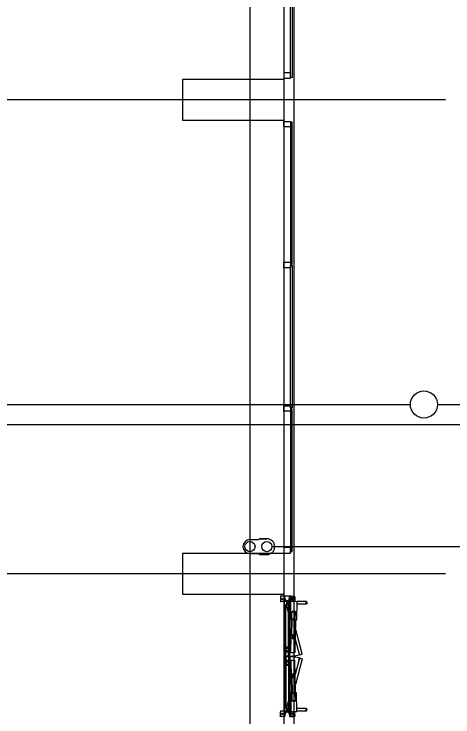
# Model space of a CAD drawing. Extents: x -264222 to -263592, y -1242345 to -1242048.
# Drawn here: x -263799.03 to -263792.54, y -1242205 to -1242194.62 of the extents above; entities that cross this region are included whole.
import ezdxf

# ---------------------------------------------------------------- set-up
doc = ezdxf.new("R2010")
doc.units = 0
doc.layers.add('HESCON_OSI_STAVBY_KFA', color=7, linetype='Continuous')
doc.layers.add('KFA_2D_SITUACIA_DSP', color=7, linetype='Continuous')

msp = doc.modelspace()

# ---------------------------------------------------------------- linework, layer by layer
at = {"layer": 'HESCON_OSI_STAVBY_KFA'}
for p, q in [((-263795.543, -1242083.237), (-263795.543, -1242246.707)), ((-263792.653, -1242195.882), (-263917.263, -1242195.882)), ((-263792.653, -1242195.882), (-263792.653, -1242195.882)), ((-263792.653, -1242202.882), (-263909.343, -1242202.882)), ((-263792.653, -1242202.882), (-263792.653, -1242202.882))]:
    msp.add_line(p, q, dxfattribs=at)
at = {"layer": 'KFA_2D_SITUACIA_DSP'}
for p, q in [((-263795.043, -1242101.769), (-263795.043, -1242226.995)), ((-263794.943, -1242195.552), (-263794.943, -1242193.452)), ((-263794.918, -1242193.452), (-263794.918, -1242195.552)), ((-263794.943, -1242195.482), (-263795.043, -1242195.482)), ((-263795.043, -1242195.482), (-263795.043, -1242195.562)), ((-263794.943, -1242195.522), (-263794.943, -1242195.482)), ((-263795.038, -1242195.582), (-263796.538, -1242195.582)), ((-263796.538, -1242195.582), (-263796.538, -1242196.182)), ((-263795.043, -1242195.562), (-263794.943, -1242195.562)), ((-263795.038, -1242196.182), (-263795.038, -1242195.582)), ((-263794.943, -1242195.562), (-263794.943, -1242195.522)), ((-263794.918, -1242195.552), (-263794.943, -1242195.552)), ((-263796.538, -1242196.182), (-263795.038, -1242196.182)), ((-263795.043, -1242196.282), (-263795.043, -1242196.202)), ((-263795.043, -1242196.202), (-263794.943, -1242196.202)), ((-263794.943, -1242196.202), (-263794.943, -1242196.242)), ((-263794.918, -1242196.212), (-263794.943, -1242196.212)), ((-263794.943, -1242196.212), (-263794.943, -1242198.312)), ((-263794.918, -1242198.312), (-263794.918, -1242196.212)), ((-263794.943, -1242196.282), (-263795.043, -1242196.282)), ((-263794.943, -1242196.242), (-263794.943, -1242196.282)), ((-263795.043, -1242198.362), (-263795.043, -1242198.282)), ((-263795.043, -1242198.282), (-263794.943, -1242198.282)), ((-263794.943, -1242198.282), (-263794.943, -1242198.322)), ((-263794.943, -1242198.312), (-263794.918, -1242198.312)), ((-263794.943, -1242198.362), (-263795.043, -1242198.362)), ((-263794.943, -1242198.322), (-263794.943, -1242198.362)), ((-263794.943, -1242200.432), (-263794.943, -1242198.332)), ((-263794.943, -1242198.332), (-263794.918, -1242198.332)), ((-263794.918, -1242198.332), (-263794.918, -1242200.432)), ((-263800.593, -1242200.382), (-263793.171, -1242200.383)), ((-263792.771, -1242200.383), (-263791.971, -1242200.383)), ((-263795.043, -1242200.482), (-263795.043, -1242200.402)), ((-263795.043, -1242200.402), (-263794.943, -1242200.402)), ((-263794.943, -1242200.482), (-263795.043, -1242200.482)), ((-263794.943, -1242200.402), (-263794.943, -1242200.492)), ((-263794.918, -1242200.432), (-263794.943, -1242200.432)), ((-263794.918, -1242200.452), (-263794.943, -1242200.452)), ((-263794.943, -1242200.452), (-263794.943, -1242202.552)), ((-263794.943, -1242200.492), (-263794.943, -1242200.482)), ((-263794.918, -1242202.552), (-263794.918, -1242200.452)), ((-263788.893, -1242200.682), (-263800.593, -1242200.682)), ((-263795.418, -1242202.379), (-263795.404, -1242202.365)), ((-263795.293, -1242202.365), (-263795.404, -1242202.365)), ((-263795.404, -1242202.365), (-263795.293, -1242202.365)), ((-263795.543, -1242202.379), (-263795.418, -1242202.379)), ((-263795.218, -1242202.482), (-263790.34, -1242202.482)), ((-263794.943, -1242202.497), (-263795.043, -1242202.497)), ((-263795.043, -1242202.497), (-263795.043, -1242202.577)), ((-263794.943, -1242202.537), (-263794.943, -1242202.497)), ((-263794.943, -1242202.577), (-263794.943, -1242202.537)), ((-263794.943, -1242202.552), (-263794.918, -1242202.552)), ((-263795.038, -1242202.582), (-263796.538, -1242202.582)), ((-263796.538, -1242202.582), (-263796.538, -1242203.182)), ((-263795.543, -1242202.585), (-263795.418, -1242202.585)), ((-263795.418, -1242202.585), (-263795.404, -1242202.599)), ((-263795.404, -1242202.599), (-263795.293, -1242202.599)), ((-263795.043, -1242202.577), (-263794.943, -1242202.577)), ((-263795.038, -1242203.182), (-263795.038, -1242202.582)), ((-263796.538, -1242203.182), (-263795.038, -1242203.182)), ((-263795.093, -1242203.208), (-263795.093, -1242203.284)), ((-263795.033, -1242203.214), (-263795.093, -1242203.214)), ((-263795.033, -1242203.294), (-263795.083, -1242203.294)), ((-263795.055, -1242203.254), (-263795.081, -1242203.254)), ((-263795.068, -1242203.241), (-263795.068, -1242203.267)), ((-263795.043, -1242203.208), (-263794.943, -1242203.208)), ((-263795.033, -1242204.103), (-263795.033, -1242203.208)), ((-263795.025, -1242203.224), (-263795.033, -1242203.224)), ((-263794.953, -1242203.288), (-263795.033, -1242203.288)), ((-263794.953, -1242203.294), (-263795.033, -1242203.294)), ((-263795.025, -1242203.245), (-263795.025, -1242203.224)), ((-263795.005, -1242203.288), (-263794.98, -1242203.288)), ((-263795.005, -1242203.288), (-263795.005, -1242203.298)), ((-263795.005, -1242203.298), (-263794.98, -1242203.298)), ((-263794.994, -1242203.298), (-263795.001, -1242203.308)), ((-263794.992, -1242203.298), (-263794.994, -1242203.298)), ((-263794.985, -1242203.308), (-263794.992, -1242203.298)), ((-263794.98, -1242203.288), (-263794.98, -1242203.298)), ((-263794.967, -1242203.334), (-263794.967, -1242203.294)), ((-263794.937, -1242203.294), (-263794.967, -1242203.294)), ((-263794.96, -1242203.245), (-263794.96, -1242203.224)), ((-263794.953, -1242203.224), (-263794.96, -1242203.224)), ((-263794.953, -1242204.103), (-263794.953, -1242203.208)), ((-263794.953, -1242203.213), (-263794.943, -1242203.213)), ((-263794.953, -1242203.213), (-263794.953, -1242203.283)), ((-263794.953, -1242203.283), (-263794.943, -1242203.283)), ((-263794.937, -1242203.294), (-263794.953, -1242203.294)), ((-263794.933, -1242203.224), (-263794.947, -1242203.224)), ((-263794.933, -1242203.273), (-263794.947, -1242203.273)), ((-263794.943, -1242203.213), (-263794.943, -1242203.283)), ((-263794.943, -1242203.214), (-263794.893, -1242203.214)), ((-263794.943, -1242203.232), (-263794.943, -1242203.215)), ((-263794.941, -1242203.215), (-263794.943, -1242203.215)), ((-263794.941, -1242203.232), (-263794.943, -1242203.232)), ((-263794.943, -1242203.254), (-263794.908, -1242203.254)), ((-263794.943, -1242203.281), (-263794.943, -1242203.264)), ((-263794.941, -1242203.264), (-263794.943, -1242203.264)), ((-263794.941, -1242203.281), (-263794.943, -1242203.281)), ((-263794.943, -1242203.564), (-263794.937, -1242203.289)), ((-263794.941, -1242203.232), (-263794.941, -1242203.215)), ((-263794.941, -1242203.231), (-263794.941, -1242203.217)), ((-263794.941, -1242203.217), (-263794.935, -1242203.217)), ((-263794.941, -1242203.224), (-263794.936, -1242203.224)), ((-263794.935, -1242203.231), (-263794.941, -1242203.231)), ((-263794.941, -1242203.281), (-263794.941, -1242203.264)), ((-263794.941, -1242203.28), (-263794.941, -1242203.266)), ((-263794.941, -1242203.266), (-263794.935, -1242203.266)), ((-263794.941, -1242203.273), (-263794.936, -1242203.273)), ((-263794.935, -1242203.28), (-263794.941, -1242203.28)), ((-263794.937, -1242203.289), (-263794.85, -1242203.291)), ((-263794.935, -1242203.217), (-263794.935, -1242203.231)), ((-263794.935, -1242203.266), (-263794.935, -1242203.28)), ((-263794.908, -1242203.254), (-263794.927, -1242203.254)), ((-263794.918, -1242203.254), (-263794.918, -1242203.264)), ((-263794.909, -1242203.29), (-263794.908, -1242203.234)), ((-263794.877, -1242203.234), (-263794.908, -1242203.234)), ((-263794.899, -1242203.224), (-263794.905, -1242203.234)), ((-263794.905, -1242203.234), (-263794.899, -1242203.244)), ((-263794.887, -1242203.224), (-263794.899, -1242203.224)), ((-263794.899, -1242203.244), (-263794.887, -1242203.244)), ((-263794.893, -1242203.218), (-263794.893, -1242203.249)), ((-263794.881, -1242203.234), (-263794.887, -1242203.224)), ((-263794.887, -1242203.244), (-263794.881, -1242203.234)), ((-263794.878, -1242203.234), (-263794.879, -1242203.29)), ((-263794.85, -1242203.291), (-263794.856, -1242203.566)), ((-263794.707, -1242203.294), (-263794.85, -1242203.294)), ((-263794.707, -1242203.294), (-263794.707, -1242203.306)), ((-263795.013, -1242204.098), (-263795.013, -1242203.339)), ((-263794.973, -1242203.339), (-263795.013, -1242203.339)), ((-263795.005, -1242203.339), (-263795.005, -1242203.329)), ((-263795.005, -1242203.329), (-263794.98, -1242203.329)), ((-263795.005, -1242203.344), (-263794.967, -1242203.333)), ((-263795.005, -1242203.339), (-263794.98, -1242203.339)), ((-263794.953, -1242203.54), (-263795.005, -1242203.344)), ((-263795.001, -1242203.32), (-263794.994, -1242203.329)), ((-263794.977, -1242203.326), (-263795.001, -1242203.332)), ((-263794.998, -1242203.342), (-263795.001, -1242203.332)), ((-263794.99, -1242203.329), (-263794.999, -1242203.322)), ((-263794.994, -1242203.329), (-263794.992, -1242203.329)), ((-263794.992, -1242203.329), (-263794.985, -1242203.32)), ((-263794.988, -1242203.329), (-263794.99, -1242203.329)), ((-263794.983, -1242203.318), (-263794.988, -1242203.329)), ((-263794.987, -1242203.306), (-263794.977, -1242203.313)), ((-263794.977, -1242203.315), (-263794.987, -1242203.322)), ((-263794.98, -1242203.339), (-263794.98, -1242203.329)), ((-263794.977, -1242203.301), (-263794.977, -1242203.326)), ((-263794.967, -1242203.301), (-263794.977, -1242203.301)), ((-263794.977, -1242203.313), (-263794.977, -1242203.315)), ((-263794.967, -1242203.326), (-263794.977, -1242203.326)), ((-263794.974, -1242203.335), (-263794.977, -1242203.326)), ((-263794.973, -1242204.098), (-263794.973, -1242203.339)), ((-263794.967, -1242203.301), (-263794.967, -1242203.326)), ((-263794.953, -1242203.386), (-263794.967, -1242203.333)), ((-263794.938, -1242203.334), (-263794.967, -1242203.334)), ((-263794.707, -1242203.334), (-263794.851, -1242203.334)), ((-263794.707, -1242203.306), (-263794.722, -1242203.31)), ((-263794.722, -1242203.31), (-263794.692, -1242203.318)), ((-263794.692, -1242203.318), (-263794.707, -1242203.322)), ((-263794.707, -1242203.322), (-263794.707, -1242203.334)), ((-263794.924, -1242203.564), (-263794.922, -1242203.438)), ((-263794.872, -1242203.439), (-263794.922, -1242203.438)), ((-263794.872, -1242203.449), (-263794.922, -1242203.448)), ((-263794.874, -1242203.565), (-263794.872, -1242203.439)), ((-263794.856, -1242203.566), (-263794.943, -1242203.564)), ((-263794.939, -1242204.045), (-263794.93, -1242203.564)), ((-263794.874, -1242203.555), (-263794.924, -1242203.554)), ((-263794.924, -1242203.787), (-263794.919, -1242203.564)), ((-263794.884, -1242203.788), (-263794.879, -1242203.565)), ((-263794.869, -1242203.565), (-263794.878, -1242204.046)), ((-263794.772, -1242204.066), (-263794.871, -1242203.69)), ((-263794.884, -1242203.788), (-263794.924, -1242203.787)), ((-263794.909, -1242203.809), (-263794.917, -1242203.822)), ((-263794.914, -1242203.792), (-263794.914, -1242203.787)), ((-263794.894, -1242203.793), (-263794.914, -1242203.792)), ((-263794.912, -1242203.792), (-263794.914, -1242203.793)), ((-263794.914, -1242203.8), (-263794.914, -1242203.793)), ((-263794.913, -1242203.8), (-263794.914, -1242203.8)), ((-263794.896, -1242203.801), (-263794.913, -1242203.8)), ((-263794.895, -1242203.793), (-263794.912, -1242203.792)), ((-263794.909, -1242203.8), (-263794.909, -1242203.793)), ((-263794.909, -1242203.809), (-263794.909, -1242203.8)), ((-263794.909, -1242203.809), (-263794.899, -1242203.809)), ((-263794.899, -1242203.8), (-263794.899, -1242203.793)), ((-263794.899, -1242203.809), (-263794.899, -1242203.801)), ((-263794.899, -1242203.809), (-263794.892, -1242203.822)), ((-263794.896, -1242203.801), (-263794.894, -1242203.8)), ((-263794.895, -1242203.793), (-263794.894, -1242203.794)), ((-263794.894, -1242203.793), (-263794.894, -1242203.788)), ((-263794.894, -1242203.8), (-263794.894, -1242203.794)), ((-263794.811, -1242204.077), (-263794.874, -1242203.834)), ((-263795.007, -1242204.04), (-263795.007, -1242203.965)), ((-263794.953, -1242203.965), (-263795.007, -1242203.965)), ((-263795, -1242203.976), (-263794.993, -1242203.973)), ((-263795, -1242203.984), (-263795, -1242203.976)), ((-263794.993, -1242203.988), (-263795, -1242203.984)), ((-263795, -1242204.021), (-263794.993, -1242204.018)), ((-263795, -1242204.029), (-263795, -1242204.021)), ((-263794.993, -1242203.973), (-263794.986, -1242203.976)), ((-263794.986, -1242203.984), (-263794.993, -1242203.988)), ((-263794.993, -1242204.018), (-263794.986, -1242204.021)), ((-263794.986, -1242203.976), (-263794.986, -1242203.984)), ((-263794.986, -1242204.021), (-263794.986, -1242204.029)), ((-263794.947, -1242203.965), (-263794.953, -1242203.965)), ((-263794.947, -1242204.04), (-263794.947, -1242203.965)), ((-263795.033, -1242204.103), (-263795.033, -1242204.997)), ((-263795.015, -1242204.096), (-263795.015, -1242204.066)), ((-263795.013, -1242204.066), (-263795.015, -1242204.066)), ((-263795.015, -1242204.11), (-263795.015, -1242204.14)), ((-263794.973, -1242204.098), (-263795.013, -1242204.098)), ((-263795.013, -1242204.108), (-263795.013, -1242204.866)), ((-263794.973, -1242204.108), (-263795.013, -1242204.108)), ((-263794.975, -1242204.1), (-263795.011, -1242204.1)), ((-263794.975, -1242204.106), (-263795.011, -1242204.106)), ((-263794.953, -1242204.04), (-263795.007, -1242204.04)), ((-263794.993, -1242204.033), (-263795, -1242204.029)), ((-263794.986, -1242204.029), (-263794.993, -1242204.033)), ((-263794.976, -1242204.096), (-263794.967, -1242204.096)), ((-263794.976, -1242204.11), (-263794.967, -1242204.11)), ((-263794.971, -1242204.066), (-263794.973, -1242204.066)), ((-263794.97, -1242204.081), (-263794.973, -1242204.081)), ((-263794.973, -1242204.108), (-263794.973, -1242204.866)), ((-263794.97, -1242204.125), (-263794.973, -1242204.125)), ((-263794.971, -1242204.096), (-263794.971, -1242204.066)), ((-263794.971, -1242204.11), (-263794.971, -1242204.14)), ((-263794.947, -1242204.04), (-263794.953, -1242204.04)), ((-263794.953, -1242204.103), (-263794.953, -1242204.997)), ((-263794.939, -1242204.045), (-263794.878, -1242204.046)), ((-263794.811, -1242204.129), (-263794.874, -1242204.372)), ((-263794.819, -1242204.046), (-263794.821, -1242204.046)), ((-263794.821, -1242204.046), (-263794.814, -1242204.075)), ((-263794.821, -1242204.159), (-263794.814, -1242204.13)), ((-263794.811, -1242204.077), (-263794.772, -1242204.066)), ((-263794.811, -1242204.129), (-263794.772, -1242204.139)), ((-263794.809, -1242204.078), (-263794.774, -1242204.069)), ((-263794.809, -1242204.128), (-263794.774, -1242204.137)), ((-263794.779, -1242204.035), (-263794.781, -1242204.035)), ((-263794.771, -1242204.064), (-263794.779, -1242204.035)), ((-263795.013, -1242204.14), (-263795.015, -1242204.14)), ((-263795.007, -1242204.165), (-263795.007, -1242204.24)), ((-263794.953, -1242204.165), (-263795.007, -1242204.165)), ((-263794.993, -1242204.173), (-263795, -1242204.176)), ((-263795, -1242204.176), (-263795, -1242204.184)), ((-263795, -1242204.184), (-263794.993, -1242204.188)), ((-263794.993, -1242204.218), (-263795, -1242204.221)), ((-263795, -1242204.221), (-263795, -1242204.229)), ((-263795, -1242204.229), (-263794.993, -1242204.233)), ((-263794.986, -1242204.176), (-263794.993, -1242204.173)), ((-263794.993, -1242204.188), (-263794.986, -1242204.184)), ((-263794.986, -1242204.221), (-263794.993, -1242204.218)), ((-263794.993, -1242204.233), (-263794.986, -1242204.229)), ((-263794.986, -1242204.184), (-263794.986, -1242204.176)), ((-263794.986, -1242204.229), (-263794.986, -1242204.221)), ((-263794.971, -1242204.14), (-263794.973, -1242204.14)), ((-263794.947, -1242204.165), (-263794.953, -1242204.165)), ((-263794.947, -1242204.165), (-263794.947, -1242204.24)), ((-263794.939, -1242204.161), (-263794.878, -1242204.159)), ((-263794.939, -1242204.161), (-263794.93, -1242204.642)), ((-263794.869, -1242204.64), (-263794.878, -1242204.159)), ((-263794.772, -1242204.139), (-263794.871, -1242204.516)), ((-263794.819, -1242204.16), (-263794.821, -1242204.159)), ((-263794.779, -1242204.171), (-263794.781, -1242204.17)), ((-263794.771, -1242204.142), (-263794.779, -1242204.171)), ((-263794.953, -1242204.24), (-263795.007, -1242204.24)), ((-263794.947, -1242204.24), (-263794.953, -1242204.24)), ((-263794.884, -1242204.418), (-263794.924, -1242204.419)), ((-263794.924, -1242204.419), (-263794.919, -1242204.641)), ((-263794.909, -1242204.397), (-263794.917, -1242204.384)), ((-263794.913, -1242204.405), (-263794.914, -1242204.406)), ((-263794.914, -1242204.406), (-263794.914, -1242204.413)), ((-263794.914, -1242204.413), (-263794.914, -1242204.418)), ((-263794.894, -1242204.413), (-263794.914, -1242204.413)), ((-263794.912, -1242204.413), (-263794.914, -1242204.413)), ((-263794.896, -1242204.405), (-263794.913, -1242204.405)), ((-263794.895, -1242204.413), (-263794.912, -1242204.413)), ((-263794.909, -1242204.397), (-263794.899, -1242204.397)), ((-263794.909, -1242204.397), (-263794.909, -1242204.405)), ((-263794.909, -1242204.406), (-263794.909, -1242204.412)), ((-263794.899, -1242204.397), (-263794.892, -1242204.383)), ((-263794.899, -1242204.397), (-263794.899, -1242204.405)), ((-263794.899, -1242204.406), (-263794.899, -1242204.412)), ((-263794.896, -1242204.405), (-263794.894, -1242204.406)), ((-263794.895, -1242204.413), (-263794.894, -1242204.412)), ((-263794.894, -1242204.406), (-263794.894, -1242204.412)), ((-263794.894, -1242204.413), (-263794.894, -1242204.418)), ((-263794.884, -1242204.418), (-263794.879, -1242204.641)), ((-263794.856, -1242204.64), (-263794.943, -1242204.642)), ((-263794.943, -1242204.642), (-263794.937, -1242204.917)), ((-263794.924, -1242204.641), (-263794.922, -1242204.767)), ((-263794.874, -1242204.65), (-263794.924, -1242204.651)), ((-263794.874, -1242204.64), (-263794.872, -1242204.766)), ((-263794.85, -1242204.915), (-263794.856, -1242204.64)), ((-263794.953, -1242204.665), (-263795.005, -1242204.862)), ((-263794.953, -1242204.82), (-263794.967, -1242204.872)), ((-263794.872, -1242204.756), (-263794.922, -1242204.757)), ((-263794.872, -1242204.766), (-263794.922, -1242204.767)), ((-263795.093, -1242204.997), (-263795.093, -1242204.921)), ((-263795.033, -1242204.911), (-263795.083, -1242204.911)), ((-263795.055, -1242204.951), (-263795.081, -1242204.951)), ((-263795.068, -1242204.964), (-263795.068, -1242204.938)), ((-263794.953, -1242204.911), (-263795.033, -1242204.911)), ((-263794.953, -1242204.917), (-263795.033, -1242204.917)), ((-263795.025, -1242204.96), (-263795.025, -1242204.981)), ((-263794.973, -1242204.866), (-263795.013, -1242204.866)), ((-263795.005, -1242204.862), (-263794.967, -1242204.872)), ((-263795.005, -1242204.866), (-263795.005, -1242204.876)), ((-263795.005, -1242204.866), (-263794.98, -1242204.866)), ((-263795.005, -1242204.876), (-263794.98, -1242204.876)), ((-263795.005, -1242204.907), (-263794.98, -1242204.907)), ((-263795.005, -1242204.917), (-263795.005, -1242204.907)), ((-263795.005, -1242204.917), (-263794.98, -1242204.917)), ((-263794.998, -1242204.864), (-263795.001, -1242204.874)), ((-263794.977, -1242204.88), (-263795.001, -1242204.874)), ((-263795.001, -1242204.886), (-263794.994, -1242204.876)), ((-263794.994, -1242204.907), (-263795.001, -1242204.898)), ((-263794.99, -1242204.877), (-263794.999, -1242204.884)), ((-263794.994, -1242204.876), (-263794.992, -1242204.876)), ((-263794.992, -1242204.907), (-263794.994, -1242204.907)), ((-263794.992, -1242204.876), (-263794.985, -1242204.886)), ((-263794.985, -1242204.898), (-263794.992, -1242204.907)), ((-263794.988, -1242204.877), (-263794.99, -1242204.877)), ((-263794.983, -1242204.888), (-263794.988, -1242204.877)), ((-263794.977, -1242204.891), (-263794.987, -1242204.884)), ((-263794.987, -1242204.9), (-263794.977, -1242204.893)), ((-263794.98, -1242204.866), (-263794.98, -1242204.876)), ((-263794.98, -1242204.917), (-263794.98, -1242204.907)), ((-263794.974, -1242204.87), (-263794.977, -1242204.88)), ((-263794.977, -1242204.904), (-263794.977, -1242204.879)), ((-263794.967, -1242204.879), (-263794.977, -1242204.879)), ((-263794.977, -1242204.893), (-263794.977, -1242204.891)), ((-263794.967, -1242204.904), (-263794.977, -1242204.904)), ((-263794.967, -1242204.872), (-263794.967, -1242204.912)), ((-263794.938, -1242204.872), (-263794.967, -1242204.872)), ((-263794.967, -1242204.904), (-263794.967, -1242204.879)), ((-263794.937, -1242204.912), (-263794.967, -1242204.912)), ((-263794.96, -1242204.96), (-263794.96, -1242204.981)), ((-263794.937, -1242204.911), (-263794.953, -1242204.911)), ((-263794.953, -1242204.922), (-263794.943, -1242204.922)), ((-263794.953, -1242204.992), (-263794.953, -1242204.922)), ((-263794.933, -1242204.933), (-263794.947, -1242204.933)), ((-263794.943, -1242204.992), (-263794.943, -1242204.922)), ((-263794.943, -1242204.924), (-263794.943, -1242204.941)), ((-263794.941, -1242204.924), (-263794.943, -1242204.924)), ((-263794.941, -1242204.941), (-263794.943, -1242204.941)), ((-263794.943, -1242204.952), (-263794.908, -1242204.952)), ((-263794.941, -1242204.924), (-263794.941, -1242204.941)), ((-263794.941, -1242204.926), (-263794.941, -1242204.94)), ((-263794.935, -1242204.926), (-263794.941, -1242204.926)), ((-263794.941, -1242204.933), (-263794.936, -1242204.933)), ((-263794.941, -1242204.94), (-263794.935, -1242204.94)), ((-263794.937, -1242204.917), (-263794.85, -1242204.915)), ((-263794.935, -1242204.94), (-263794.935, -1242204.926)), ((-263794.908, -1242204.951), (-263794.927, -1242204.951)), ((-263794.918, -1242204.952), (-263794.918, -1242204.942)), ((-263794.909, -1242204.916), (-263794.908, -1242204.972)), ((-263794.905, -1242204.972), (-263794.899, -1242204.962)), ((-263794.899, -1242204.962), (-263794.887, -1242204.962)), ((-263794.893, -1242204.987), (-263794.893, -1242204.956)), ((-263794.887, -1242204.962), (-263794.881, -1242204.972)), ((-263794.878, -1242204.972), (-263794.879, -1242204.916)), ((-263794.707, -1242204.872), (-263794.851, -1242204.872)), ((-263794.707, -1242204.912), (-263794.85, -1242204.912)), ((-263794.722, -1242204.896), (-263794.692, -1242204.888)), ((-263794.707, -1242204.9), (-263794.722, -1242204.896)), ((-263794.707, -1242204.884), (-263794.707, -1242204.872)), ((-263794.692, -1242204.888), (-263794.707, -1242204.884)), ((-263794.707, -1242204.912), (-263794.707, -1242204.9)), ((-263795.033, -1242204.991), (-263795.093, -1242204.991)), ((-263795.025, -1242204.981), (-263795.033, -1242204.981)), ((-263794.953, -1242204.981), (-263794.96, -1242204.981)), ((-263794.953, -1242204.992), (-263794.943, -1242204.992)), ((-263794.933, -1242204.982), (-263794.947, -1242204.982)), ((-263794.943, -1242204.973), (-263794.943, -1242204.99)), ((-263794.941, -1242204.973), (-263794.943, -1242204.973)), ((-263794.941, -1242204.99), (-263794.943, -1242204.99)), ((-263794.943, -1242204.992), (-263794.893, -1242204.992)), ((-263794.941, -1242204.973), (-263794.941, -1242204.99)), ((-263794.941, -1242204.975), (-263794.941, -1242204.989)), ((-263794.935, -1242204.975), (-263794.941, -1242204.975)), ((-263794.941, -1242204.982), (-263794.936, -1242204.982)), ((-263794.941, -1242204.989), (-263794.935, -1242204.989)), ((-263794.935, -1242204.989), (-263794.935, -1242204.975)), ((-263794.877, -1242204.972), (-263794.908, -1242204.972)), ((-263794.899, -1242204.982), (-263794.905, -1242204.972)), ((-263794.887, -1242204.982), (-263794.899, -1242204.982)), ((-263794.881, -1242204.972), (-263794.887, -1242204.982))]:
    msp.add_line(p, q, dxfattribs=at)
msp.add_lwpolyline([(-263794.893, -1242227.382), (-263808.968, -1242241.457), (-263894.968, -1242241.457), (-263909.043, -1242227.382), (-263909.043, -1242196.333), (-263914.143, -1242196.333), (-263914.143, -1242132.433), (-263909.043, -1242132.433), (-263909.043, -1242101.382), (-263894.968, -1242087.307), (-263808.968, -1242087.307), (-263794.893, -1242101.382), (-263794.893, -1242227.382)], dxfattribs=at)
for centre, radius in [((-263792.971, -1242200.383), 0.2), ((-263795.543, -1242202.482), 0.075), ((-263795.293, -1242202.482), 0.075), ((-263795.068, -1242203.254), 0.008), ((-263794.893, -1242203.234), 0.0126), ((-263794.893, -1242203.234), 0.0102), ((-263794.905, -1242203.829), 0.00952), ((-263794.905, -1242203.829), 0.00645), ((-263794.905, -1242203.829), 0.005), ((-263794.993, -1242203.98), 0.0084), ((-263794.993, -1242204.025), 0.0084), ((-263794.993, -1242203.98), 0.0068), ((-263794.993, -1242204.025), 0.0068), ((-263794.993, -1242204.18), 0.0084), ((-263794.993, -1242204.225), 0.0084), ((-263794.993, -1242204.18), 0.0068), ((-263794.993, -1242204.225), 0.0068), ((-263794.905, -1242204.377), 0.00952), ((-263794.905, -1242204.377), 0.00645), ((-263794.905, -1242204.377), 0.005), ((-263795.068, -1242204.951), 0.008), ((-263794.893, -1242204.972), 0.0126), ((-263794.893, -1242204.972), 0.0102)]:
    msp.add_circle(centre, radius, dxfattribs=at)
for centre, radius, start, end in [((-263795.293, -1242202.482), 0.117, 270, 90), ((-263795.543, -1242202.482), 0.103, 90, 270), ((-263795.083, -1242203.284), 0.01, 180, 270), ((-263794.993, -1242203.245), 0.0325, 180, 0), ((-263794.942, -1242203.22), 0.0068, 330, 30), ((-263794.942, -1242203.227), 0.0068, 330, 30), ((-263794.942, -1242203.269), 0.0068, 330, 30), ((-263794.942, -1242203.276), 0.0068, 330, 30), ((-263794.918, -1242203.254), 0.008, 176.4167, 3.5833), ((-263794.893, -1242203.234), 0.015, 358.86, 178.86), ((-263794.893, -1242203.234), 0.02, 317.4504, 90), ((-263794.993, -1242203.314), 0.01, 323.6139, 216.3861), ((-263794.993, -1242203.314), 0.01, 53.6139, 306.3861), ((-263794.993, -1242203.314), 0.01, 338.6139, 231.3861), ((-263794.993, -1242203.314), 0.01, 143.6139, 36.3861), ((-263794.911, -1242203.797), 0.00432, 54.2666, 123.4534), ((-263794.911, -1242203.796), 0.00432, 234.2666, 303.4534), ((-263794.904, -1242203.809), 0.0161, 71.1601, 106.5599), ((-263794.904, -1242203.784), 0.0161, 251.1601, 286.5599), ((-263794.897, -1242203.797), 0.00432, 54.2666, 123.4534), ((-263794.899, -1242203.793), 0.0001, 178.86, 248.0468), ((-263794.897, -1242203.796), 0.00432, 234.2666, 303.4534), ((-263794.899, -1242203.8), 0.0001, 109.6732, 178.86), ((-263794.905, -1242203.829), 0.014, 150.1229, 27.5971), ((-263795.011, -1242204.096), 0.004, 180, 270), ((-263795.011, -1242204.11), 0.004, 90, 180), ((-263794.993, -1242203.314), 0.786, 270, 285), ((-263794.993, -1242204.892), 0.786, 75, 90), ((-263794.975, -1242204.096), 0.004, 270, 0), ((-263794.975, -1242204.11), 0.004, 0, 90), ((-263794.81, -1242204.074), 0.004, 195, 285), ((-263794.81, -1242204.131), 0.004, 75, 165), ((-263794.775, -1242204.065), 0.004, 285, 15), ((-263794.775, -1242204.141), 0.004, 345, 75), ((-263794.905, -1242204.377), 0.014, 332.4029, 209.8771), ((-263794.911, -1242204.41), 0.00432, 56.5466, 125.7334), ((-263794.911, -1242204.409), 0.00432, 236.5466, 305.7334), ((-263794.904, -1242204.421), 0.0161, 73.4401, 108.8399), ((-263794.904, -1242204.397), 0.0161, 253.4401, 288.8399), ((-263794.897, -1242204.409), 0.00432, 56.5466, 125.7334), ((-263794.899, -1242204.406), 0.0001, 181.14, 250.3268), ((-263794.897, -1242204.409), 0.00432, 236.5466, 305.7334), ((-263794.899, -1242204.412), 0.0001, 111.9532, 181.14), ((-263795.083, -1242204.921), 0.01, 90, 180), ((-263794.993, -1242204.96), 0.0325, 0, 180), ((-263794.993, -1242204.892), 0.01, 323.6139, 216.3861), ((-263794.993, -1242204.892), 0.01, 53.6139, 306.3861), ((-263794.993, -1242204.892), 0.01, 128.6139, 21.3861), ((-263794.993, -1242204.892), 0.01, 143.6139, 36.3861), ((-263794.942, -1242204.929), 0.0068, 330, 30), ((-263794.942, -1242204.936), 0.0068, 330, 30), ((-263794.918, -1242204.951), 0.008, 356.4167, 183.5833), ((-263794.893, -1242204.972), 0.02, 270, 42.5496), ((-263794.942, -1242204.978), 0.0068, 330, 30), ((-263794.942, -1242204.985), 0.0068, 330, 30), ((-263794.893, -1242204.972), 0.015, 181.14, 1.14)]:
    msp.add_arc(centre, radius, start, end, dxfattribs=at)

doc.saveas('drawing.dxf')
